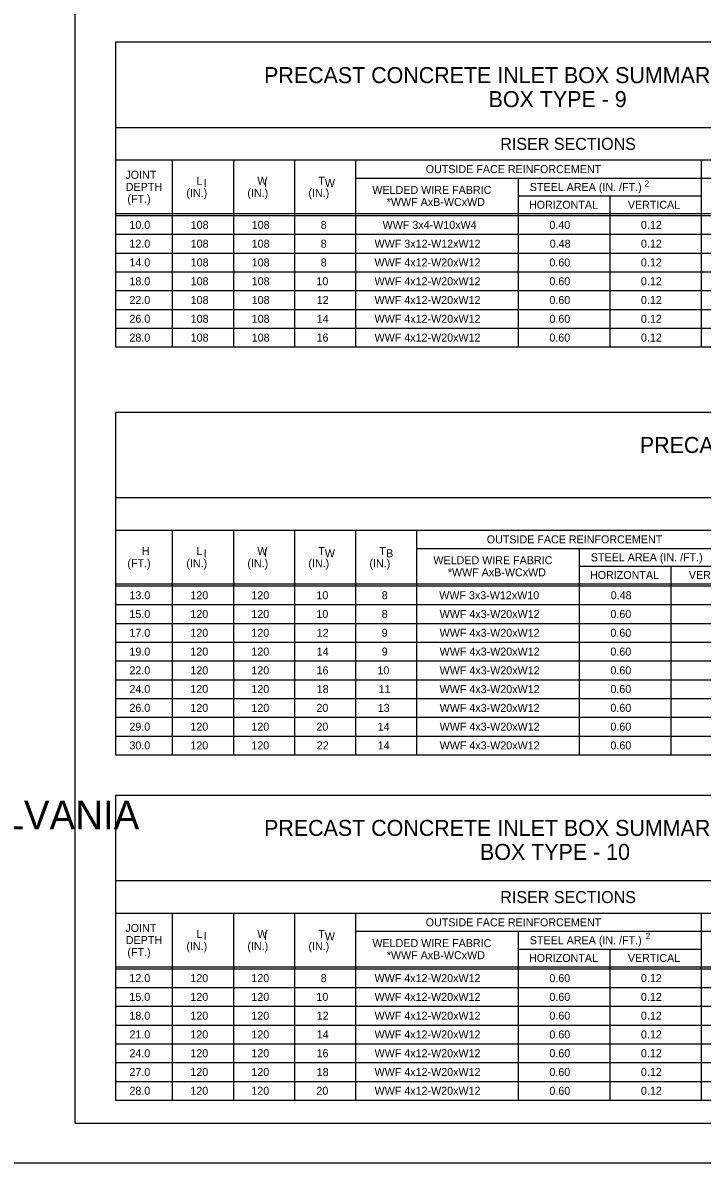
# Model space of a CAD drawing. Extents: x -6420 to 49575, y -4552 to 11624.
# Drawn here: x 1921 to 2756, y -2018 to -615 of the extents above; entities that cross this region are included whole.
import ezdxf

# ---------------------------------------------------------------- set-up
doc = ezdxf.new("R2010")
doc.units = 0
doc.layers.add('1', color=7, linetype='Continuous')
doc.layers.add('PLT-BNDY', color=7, linetype='Continuous')

msp = doc.modelspace()

# ---------------------------------------------------------------- linework, layer by layer
at = {"layer": '1'}
for p, q in [((2035.1, -639.2), (2035.1, -1013.9)), ((3180.1, -639.2), (2035.1, -639.2)), ((3180.1, -744.2), (2035.1, -744.2)), ((3180.1, -784.2), (2035.1, -784.2)), ((2105.1, -1013.9), (2105.1, -784.2)), ((2180.1, -784.2), (2180.1, -1013.9)), ((2255.1, -784.2), (2255.1, -1013.9)), ((2330.1, -784.2), (2330.1, -1013.9)), ((2755.1, -784.2), (2755.1, -1013.9)), ((2330.1, -806.2), (2755.1, -806.2)), ((2530.1, -806.2), (2530.1, -1013.9)), ((2755.1, -806.2), (3180.1, -806.2)), ((2530.1, -828.2), (2755.1, -828.2)), ((2642.6, -828.2), (2642.6, -1013.9)), ((2035.1, -849.8), (3180.1, -849.8)), ((2035.1, -852.2), (3180.1, -852.2)), ((2035.1, -875.3), (3180.1, -875.3)), ((2035.1, -898.4), (3180.1, -898.4)), ((2035.1, -921.5), (3180.1, -921.5)), ((2035.1, -944.6), (3180.1, -944.6)), ((2035.1, -967.7), (3180.1, -967.7)), ((2035.1, -990.8), (3180.1, -990.8)), ((2035.1, -1013.9), (3180.1, -1013.9)), ((2035.1, -1094.6), (2035.1, -1515.6)), ((4105.1, -1094.6), (2035.1, -1094.6)), ((4105.1, -1199.6), (2035.1, -1199.6)), ((4105.1, -1239.6), (2035.1, -1239.6)), ((2105.1, -1515.6), (2105.1, -1239.6)), ((2180.1, -1239.6), (2180.1, -1515.6)), ((2255.1, -1239.6), (2255.1, -1515.6)), ((2330.1, -1239.6), (2330.1, -1515.6)), ((2405.1, -1239.6), (2405.1, -1515.6)), ((2405.1, -1261.6), (2830.1, -1261.6)), ((2605.1, -1261.6), (2605.1, -1515.6)), ((2605.1, -1283.6), (2830.1, -1283.6)), ((2717.6, -1283.6), (2717.6, -1515.6)), ((2035.1, -1305.2), (4105.1, -1305.2)), ((2035.1, -1307.7), (4105.1, -1307.7)), ((2035.1, -1330.8), (4105.1, -1330.8)), ((2035.1, -1353.9), (4105.1, -1353.9)), ((2035.1, -1377), (4105.1, -1377)), ((2035.1, -1400.1), (4105.1, -1400.1)), ((2035.1, -1423.2), (4105.1, -1423.2)), ((2035.1, -1446.3), (4105.1, -1446.3)), ((2035.1, -1469.4), (4105.1, -1469.4)), ((2035.1, -1492.5), (4105.1, -1492.5)), ((2035.1, -1515.6), (4105.1, -1515.6)), ((2035.1, -1565.6), (2035.1, -1940.3)), ((3180.1, -1565.6), (2035.1, -1565.6)), ((3180.1, -1670.6), (2035.1, -1670.6)), ((3180.1, -1710.6), (2035.1, -1710.6)), ((2105.1, -1940.3), (2105.1, -1710.6)), ((2180.1, -1710.6), (2180.1, -1940.3)), ((2255.1, -1710.6), (2255.1, -1940.3)), ((2330.1, -1710.6), (2330.1, -1940.3)), ((2755.1, -1710.6), (2755.1, -1940.3)), ((2330.1, -1732.6), (2755.1, -1732.6)), ((2530.1, -1732.6), (2530.1, -1940.3)), ((2755.1, -1732.6), (3180.1, -1732.6)), ((2530.1, -1754.6), (2755.1, -1754.6)), ((2642.6, -1754.6), (2642.6, -1940.3)), ((2035.1, -1776.2), (3180.1, -1776.2)), ((2035.1, -1778.6), (3180.1, -1778.6)), ((2035.1, -1801.7), (3180.1, -1801.7)), ((2035.1, -1824.8), (3180.1, -1824.8)), ((2035.1, -1847.9), (3180.1, -1847.9)), ((2035.1, -1871), (3180.1, -1871)), ((2035.1, -1894.1), (3180.1, -1894.1)), ((2035.1, -1917.2), (3180.1, -1917.2)), ((2035.1, -1940.3), (3180.1, -1940.3))]:
    msp.add_line(p, q, dxfattribs=at)
msp.add_lwpolyline([(4563.9, -1968.6), (4563.9, -118.2), (1985.1, -118.2), (1985.1, -1968.6), (4563.9, -1968.6), (4563.9, -1882.1), (3907.7, -1882.1), (3907.7, -1669.9), (4563.9, -1669.9), (4563.9, -1574.9), (3907.7, -1574.9), (3907.7, -1968.6), (4166.3, -1968.6), (4166.3, -1882.1), (4166.3, -1968.6), (4418.9, -1968.6), (4418.9, -1882.1), (4418.9, -1922.6), (4563.9, -1922.6)], dxfattribs=at)
at = {"layer": 'PLT-BNDY'}
msp.add_lwpolyline([(1857.2, -69), (4616.4, -69), (4616.4, -2017.8), (1857.2, -2017.8)], close=True, dxfattribs=at)

# ---------------------------------------------------------------- texts
at = {"layer": '1'}
for s, height, p in [('PRECAST CONCRETE INLET BOX SUMMARY TABLE', 19.685, (2217.7, -689.4)), ('BOX TYPE - 9', 19.685, (2493.7, -718.9)), ('RISER SECTIONS', 14.764, (2508, -771.5)), ('JOINT', 9.84, (2047.2, -807.1)), ('OUTSIDE FACE REINFORCEMENT', 9.843, (2416.4, -800.1)), ('DEPTH', 9.84, (2047.7, -821.9)), ('L ', 9.84, (2134.4, -814.5)), ('I', 9.84, (2143.4, -817)), ('W ', 9.84, (2209.4, -814.5)), ('I', 9.84, (2217.8, -817)), ('T ', 9.84, (2284.4, -814.5)), ('W', 9.84, (2292.4, -817.2)), ('STEEL AREA (IN. /FT.)', 9.843, (2544.3, -822.1)), ('2', 7.5, (2685.4, -816.7)), ('(FT.)', 9.84, (2049.7, -836.7)), ('(IN.)', 9.84, (2122.2, -829.3)), ('(IN.)', 9.84, (2197.2, -829.3)), ('(IN.)', 9.84, (2272.2, -829.3)), ('WELDED WIRE FABRIC', 9.843, (2350.8, -825.7)), ('*WWF AxB-WCxWD', 9.843, (2368.5, -840.5)), ('HORIZONTAL', 9.84, (2543.3, -843.9)), ('VERTICAL', 9.84, (2664.8, -843.9)), ('10.0', 9.84, (2052.2, -868.7)), ('108', 9.84, (2127.5, -868.7)), ('108', 9.84, (2202.5, -868.7)), ('8', 9.84, (2287.3, -868.7)), ('WWF 3x4-W10xW4', 9.843, (2363.4, -868.7)), ('0.40', 9.84, (2568.4, -868.7)), ('0.12', 9.84, (2680.9, -868.7)), ('12.0', 9.84, (2052.2, -891.8)), ('108', 9.84, (2127.5, -891.8)), ('108', 9.84, (2202.5, -891.8)), ('8', 9.84, (2287.3, -891.8)), ('WWF 3x12-W12xW12', 9.843, (2353.5, -891.8)), ('0.48', 9.84, (2568.8, -891.8)), ('0.12', 9.84, (2680.9, -891.8)), ('14.0', 9.84, (2052.2, -914.9)), ('108', 9.84, (2127.5, -914.9)), ('108', 9.84, (2202.5, -914.9)), ('8', 9.84, (2287.3, -914.9)), ('WWF 4x12-W20xW12', 9.843, (2353.5, -914.9)), ('0.60', 9.84, (2568.4, -914.9)), ('0.12', 9.84, (2680.9, -914.9)), ('18.0', 9.84, (2052.2, -938)), ('108', 9.84, (2127.5, -938)), ('108', 9.84, (2202.5, -938)), ('10', 9.84, (2282, -938)), ('WWF 4x12-W20xW12', 9.843, (2353.5, -938)), ('0.60', 9.84, (2568.4, -938)), ('0.12', 9.84, (2680.9, -938)), ('22.0', 9.84, (2052.2, -961.1)), ('108', 9.84, (2127.5, -961.1)), ('108', 9.84, (2202.5, -961.1)), ('12', 9.84, (2282.4, -961.1)), ('WWF 4x12-W20xW12', 9.843, (2353.5, -961.1)), ('0.60', 9.84, (2568.4, -961.1)), ('0.12', 9.84, (2680.9, -961.1)), ('26.0', 9.84, (2052.2, -984.2)), ('108', 9.84, (2127.5, -984.2)), ('108', 9.84, (2202.5, -984.2)), ('14', 9.84, (2282.4, -984.2)), ('WWF 4x12-W20xW12', 9.843, (2353.5, -984.2)), ('0.60', 9.84, (2568.4, -984.2)), ('0.12', 9.84, (2680.9, -984.2)), ('28.0', 9.84, (2052.2, -1007.3)), ('108', 9.84, (2127.5, -1007.3)), ('108', 9.84, (2202.5, -1007.3)), ('16', 9.84, (2282.2, -1007.3)), ('WWF 4x12-W20xW12', 9.843, (2353.5, -1007.3)), ('0.60', 9.84, (2568.4, -1007.3)), ('0.12', 9.84, (2680.9, -1007.3)), ('PRECAST CONCRETE INLET BOX SUMMARY TABLE', 19.685, (2679.6, -1144.3)), ('OUTSIDE FACE REINFORCEMENT', 9.843, (2491.4, -1255.5)), ('H', 9.84, (2067.4, -1269.9)), ('L ', 9.84, (2134.4, -1269.9)), ('W ', 9.84, (2209.4, -1269.9)), ('T ', 9.84, (2284.4, -1269.9)), ('T ', 9.84, (2359.4, -1269.9)), ('(FT.)', 9.84, (2049.7, -1284.8)), ('(IN.)', 9.84, (2122.2, -1284.8)), ('I', 9.84, (2143.4, -1272.5)), ('(IN.)', 9.84, (2197.2, -1284.8)), ('I', 9.84, (2217.8, -1272.4)), ('(IN.)', 9.84, (2272.2, -1284.8)), ('W', 9.84, (2292.4, -1272.6)), ('(IN.)', 9.84, (2347.2, -1284.8)), ('B', 9.84, (2367.7, -1272.6)), ('WELDED WIRE FABRIC', 9.843, (2425.8, -1281.1)), ('STEEL AREA (IN. /FT.)', 9.843, (2619.3, -1277.5)), ('*WWF AxB-WCxWD', 9.843, (2443.5, -1296)), ('HORIZONTAL', 9.84, (2618.3, -1299.3)), ('VERTICAL', 9.84, (2739.8, -1299.3)), ('13.0', 9.84, (2052.2, -1324.2)), ('120', 9.84, (2127.1, -1324.2)), ('120', 9.84, (2202.1, -1324.2)), ('10', 9.84, (2282, -1324.2)), ('8', 9.84, (2362.3, -1324.2)), ('WWF 3x3-W12xW10', 9.843, (2433, -1324.2)), ('0.48', 9.84, (2643.8, -1324.2)), ('15.0', 9.84, (2052.2, -1347.3)), ('120', 9.84, (2127.1, -1347.3)), ('120', 9.84, (2202.1, -1347.3)), ('10', 9.84, (2282, -1347.3)), ('8', 9.84, (2362.3, -1347.3)), ('WWF 4x3-W20xW12', 9.843, (2433.5, -1347.3)), ('0.60', 9.84, (2643.4, -1347.3)), ('17.0', 9.84, (2052.2, -1370.4)), ('120', 9.84, (2127.1, -1370.4)), ('120', 9.84, (2202.1, -1370.4)), ('12', 9.84, (2282.4, -1370.4)), ('9', 9.84, (2362.3, -1370.4)), ('WWF 4x3-W20xW12', 9.843, (2433.5, -1370.4)), ('0.60', 9.84, (2643.4, -1370.4)), ('19.0', 9.84, (2052.2, -1393.5)), ('120', 9.84, (2127.1, -1393.5)), ('120', 9.84, (2202.1, -1393.5)), ('14', 9.84, (2282.4, -1393.5)), ('9', 9.84, (2362.3, -1393.5)), ('WWF 4x3-W20xW12', 9.843, (2433.5, -1393.5)), ('0.60', 9.84, (2643.4, -1393.5)), ('22.0', 9.84, (2052.2, -1416.6)), ('120', 9.84, (2127.1, -1416.6)), ('120', 9.84, (2202.1, -1416.6)), ('16', 9.84, (2282.2, -1416.6)), ('10', 9.84, (2357, -1416.6)), ('WWF 4x3-W20xW12', 9.843, (2433.5, -1416.6)), ('0.60', 9.84, (2643.4, -1416.6)), ('24.0', 9.84, (2052.2, -1439.6)), ('120', 9.84, (2127.1, -1439.6)), ('120', 9.84, (2202.1, -1439.6)), ('18', 9.84, (2282.4, -1439.6)), ('11', 9.84, (2358.5, -1439.6)), ('WWF 4x3-W20xW12', 9.843, (2433.5, -1439.7)), ('0.60', 9.84, (2643.4, -1439.6)), ('26.0', 9.84, (2052.2, -1462.7)), ('120', 9.84, (2127.1, -1462.7)), ('120', 9.84, (2202.1, -1462.7)), ('20', 9.84, (2282, -1462.7)), ('13', 9.84, (2357.4, -1462.7)), ('WWF 4x3-W20xW12', 9.843, (2433.5, -1462.7)), ('0.60', 9.84, (2643.4, -1462.7)), ('29.0', 9.84, (2052.2, -1485.8)), ('120', 9.84, (2127.1, -1485.8)), ('120', 9.84, (2202.1, -1485.8)), ('20', 9.84, (2282, -1485.8)), ('14', 9.84, (2357.4, -1485.8)), ('WWF 4x3-W20xW12', 9.843, (2433.5, -1485.8)), ('0.60', 9.84, (2643.4, -1485.8)), ('30.0', 9.84, (2052.2, -1508.9)), ('120', 9.84, (2127.1, -1508.9)), ('120', 9.84, (2202.1, -1508.9)), ('22', 9.84, (2282.4, -1508.9)), ('14', 9.84, (2357.4, -1508.9)), ('WWF 4x3-W20xW12', 9.843, (2433.5, -1508.9)), ('0.60', 9.84, (2643.4, -1508.9)), ('COMMONWEALTH OF PENNSYLVANIA', 35.379, (1191.7, -1607.3)), ('PRECAST CONCRETE INLET BOX SUMMARY TABLE', 19.685, (2217.7, -1615.3)), ('BOX TYPE - 10', 19.685, (2483.1, -1644.8)), ('RISER SECTIONS', 14.764, (2508, -1697.9)), ('JOINT', 9.84, (2047.2, -1733.4)), ('OUTSIDE FACE REINFORCEMENT', 9.843, (2416.4, -1726.5)), ('DEPTH', 9.84, (2047.7, -1748.3)), ('L ', 9.84, (2134.4, -1740.9)), ('I', 9.84, (2143.4, -1743.4)), ('W ', 9.84, (2209.4, -1740.9)), ('I', 9.84, (2217.8, -1743.4)), ('T ', 9.84, (2284.4, -1740.9)), ('W', 9.84, (2292.4, -1743.6)), ('STEEL AREA (IN. /FT.)', 9.843, (2544.3, -1748.5)), ('2', 7.5, (2686.8, -1742)), ('(FT.)', 9.84, (2049.7, -1763.1)), ('(IN.)', 9.84, (2122.2, -1755.7)), ('(IN.)', 9.84, (2197.2, -1755.7)), ('(IN.)', 9.84, (2272.2, -1755.7)), ('WELDED WIRE FABRIC', 9.843, (2350.8, -1752.1)), ('*WWF AxB-WCxWD', 9.843, (2368.5, -1766.9)), ('HORIZONTAL', 9.84, (2543.3, -1770.3)), ('VERTICAL', 9.84, (2664.8, -1770.3)), ('12.0', 9.84, (2052.2, -1795.1)), ('120', 9.84, (2127.1, -1795.1)), ('120', 9.84, (2202.1, -1795.1)), ('8', 9.84, (2287.3, -1795.1)), ('WWF 4x12-W20xW12', 9.843, (2353.5, -1795.1)), ('0.60', 9.84, (2568.4, -1795.1)), ('0.12', 9.84, (2680.9, -1795.1)), ('15.0', 9.84, (2052.2, -1818.2)), ('120', 9.84, (2127.1, -1818.2)), ('120', 9.84, (2202.1, -1818.2)), ('10', 9.84, (2282, -1818.2)), ('WWF 4x12-W20xW12', 9.843, (2353.5, -1818.2)), ('0.60', 9.84, (2568.4, -1818.2)), ('0.12', 9.84, (2680.9, -1818.2)), ('18.0', 9.84, (2052.2, -1841.3)), ('120', 9.84, (2127.1, -1841.3)), ('120', 9.84, (2202.1, -1841.3)), ('12', 9.84, (2282.4, -1841.3)), ('WWF 4x12-W20xW12', 9.843, (2353.5, -1841.3)), ('0.60', 9.84, (2568.4, -1841.3)), ('0.12', 9.84, (2680.9, -1841.3)), ('21.0', 9.84, (2052.2, -1864.4)), ('120', 9.84, (2127.1, -1864.4)), ('120', 9.84, (2202.1, -1864.4)), ('14', 9.84, (2282.4, -1864.4)), ('WWF 4x12-W20xW12', 9.843, (2353.5, -1864.4)), ('0.60', 9.84, (2568.4, -1864.4)), ('0.12', 9.84, (2680.9, -1864.4)), ('24.0', 9.84, (2052.2, -1887.5)), ('120', 9.84, (2127.1, -1887.5)), ('120', 9.84, (2202.1, -1887.5)), ('16', 9.84, (2282.2, -1887.5)), ('WWF 4x12-W20xW12', 9.843, (2353.5, -1887.5)), ('0.60', 9.84, (2568.4, -1887.5)), ('0.12', 9.84, (2680.9, -1887.5)), ('27.0', 9.84, (2052.2, -1910.6)), ('120', 9.84, (2127.1, -1910.6)), ('120', 9.84, (2202.1, -1910.6)), ('18', 9.84, (2282.4, -1910.6)), ('WWF 4x12-W20xW12', 9.843, (2353.5, -1910.6)), ('0.60', 9.84, (2568.4, -1910.6)), ('0.12', 9.84, (2680.9, -1910.6)), ('28.0', 9.84, (2052.2, -1933.7)), ('120', 9.84, (2127.1, -1933.7)), ('120', 9.84, (2202.1, -1933.7)), ('20', 9.84, (2282, -1933.7)), ('WWF 4x12-W20xW12', 9.843, (2353.5, -1933.7)), ('0.60', 9.84, (2568.4, -1933.7)), ('0.12', 9.84, (2680.9, -1933.7))]:
    msp.add_text(s, height=height, dxfattribs=at).set_placement(p)

doc.saveas('drawing.dxf')
